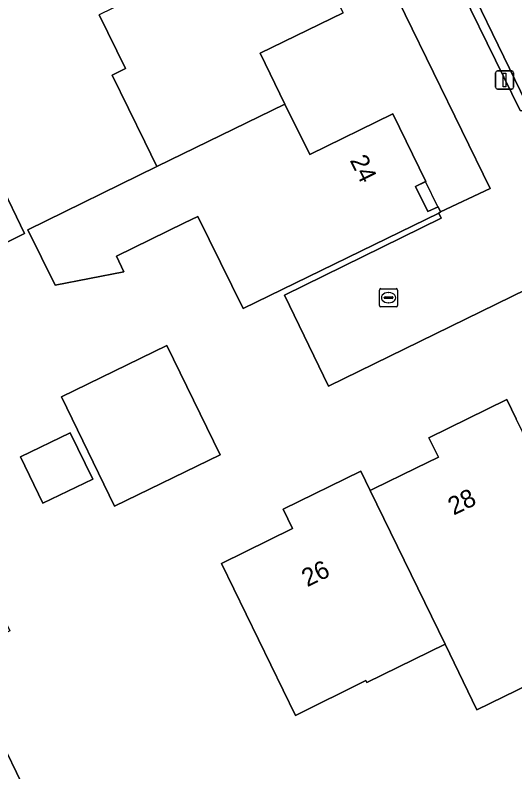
# Model space of a CAD drawing. Extents: x 160455 to 162082, y 388339 to 389736.
# Drawn here: x 160772.64 to 160800.3, y 388685.6 to 388727.48 of the extents above; entities that cross this region are included whole.
import ezdxf

# ---------------------------------------------------------------- set-up
doc = ezdxf.new("R2010")
doc.units = 0
for name, color, linetype in [('IMGEO_Erf', 7, 'Continuous'), ('IMGEO_Kolk', 7, 'Continuous'), ('IMGEO_Lichtmast', 7, 'Continuous'), ('IMGEO_Pand', 7, 'Continuous'), ('IMGEO_Pand_nummerreeks', 7, 'Continuous'), ('IMGEO_Pand_overbouw', 7, 'Continuous'), ('IMGEO_Rijbaan_lokaal_gesloten', 7, 'Continuous'), ('IMGEO_Voetpad_open', 7, 'Continuous')]:
    doc.layers.add(name, color=color, linetype=linetype)

msp = doc.modelspace()

# ---------------------------------------------------------------- linework, layer by layer
at = {"layer": 'IMGEO_Erf'}
for points in [[(160878.066, 388750), (160811.085, 388717.249), (160789.992, 388706.936), (160787.552, 388711.973), (160796.229, 388716.231), (160796.096, 388716.524), (160785.257, 388711.242), (160782.75, 388716.338), (160782.013, 388715.978), (160778.24, 388714.135), (160778.662, 388713.271), (160774.852, 388712.526), (160773.348, 388715.601), (160780.489, 388719.094), (160779.816, 388720.47), (160778.011, 388724.157), (160778.747, 388724.517), (160777.293, 388727.489)], [(160790.804, 388727.605), (160786.199, 388725.366), (160787.577, 388722.556), (160788.947, 388719.761), (160793.546, 388722.012), (160795.375, 388718.275), (160794.809, 388717.998), (160795.489, 388716.604), (160796.057, 388716.875), (160796.193, 388716.592), (160798.94, 388717.887), (160783.242, 388750)], [(160749.739, 388732.41), (160753.706, 388724.33), (160757.667, 388716.261), (160757.773, 388716.046), (160760.626, 388717.447), (160764.486, 388709.583), (160765.224, 388709.945), (160767.03, 388706.264), (160763.44, 388704.502), (160765.596, 388700.109), (160768.396, 388701.478), (160772.346, 388693.402), (160769.492, 388691.995), (160771.276, 388688.22), (160771.384, 388688.273), (160773.49, 388683.966)], [(160806.308, 388692.969), (160798.204, 388689.028), (160796.438, 388692.66), (160792.113, 388690.548), (160792.06, 388690.656), (160788.152, 388688.714), (160784.062, 388697.137), (160787.996, 388699.066), (160787.472, 388700.134), (160791.777, 388702.246), (160792.297, 388701.176), (160792.478, 388701.264), (160794.825, 388702.411), (160796.067, 388703.018), (160795.543, 388704.086), (160799.856, 388706.201), (160800.377, 388705.132)]]:
    msp.add_lwpolyline(points, dxfattribs=at)
for points in [[(160771.154, 388714.418), (160769.785, 388717.209), (160771.783, 388718.189), (160773.152, 388715.398)], [(160783.979, 388703.135), (160778.142, 388700.298), (160775.201, 388706.349), (160781.038, 388709.186)], [(160774.174, 388700.46), (160772.928, 388703.025), (160775.686, 388704.365), (160776.933, 388701.801)]]:
    msp.add_lwpolyline(points, close=True, dxfattribs=at)
at = {"layer": 'IMGEO_Kolk'}
for p, q in [((160792.813, 388711.412), (160792.813, 388712.264)), ((160792.888, 388712.338), (160793.74, 388712.338)), ((160793.814, 388712.264), (160793.814, 388711.412)), ((160793.072, 388711.832), (160793.072, 388711.844)), ((160793.115, 388711.881), (160793.513, 388711.881)), ((160793.301, 388712.118), (160793.326, 388712.118)), ((160793.556, 388711.844), (160793.556, 388711.832)), ((160793.51, 388711.795), (160793.112, 388711.795)), ((160793.324, 388711.558), (160793.299, 388711.558)), ((160793.74, 388711.338), (160792.888, 388711.338))]:
    msp.add_line(p, q, dxfattribs=at)
for points in [[(160792.813, 388711.412), (160792.813, 388712.264)], [(160792.888, 388712.338), (160793.74, 388712.338)], [(160793.814, 388712.264), (160793.814, 388711.412)], [(160793.74, 388711.338), (160792.888, 388711.338)]]:
    msp.add_lwpolyline(points, dxfattribs=at)
for centre, radius, start, end in [((160792.89, 388712.262), 0.0765, 91.552, 178.448), ((160792.89, 388712.262), 0.0765, 91.552, 178.448), ((160793.738, 388712.262), 0.0765, 1.552, 88.448), ((160793.738, 388712.262), 0.0765, 1.552, 88.448), ((160793.112, 388711.841), 0.0403, 85.8775, 175.7526), ((160793.109, 388711.831), 0.0366, 178.938, 274.7102), ((160793.513, 388711.838), 0.043, 264.8664, 352.4533), ((160793.517, 388711.843), 0.0386, 1.7309, 96.639), ((160792.89, 388711.414), 0.0765, 181.552, 268.448), ((160792.89, 388711.414), 0.0765, 181.552, 268.448), ((160793.738, 388711.414), 0.0765, 271.552, 358.448), ((160793.738, 388711.414), 0.0765, 271.552, 358.448)]:
    msp.add_arc(centre, radius, start, end, dxfattribs=at)
for centre, major_axis, ratio, start_param, end_param in [((160793.3, 388711.838), (-0.387, 0.002), 0.722429, 4.712389, 7.853982), ((160793.325, 388711.838), (-0.39, 0.002), 0.717154, 1.570796, 4.712389)]:
    msp.add_ellipse(centre, major_axis=major_axis, ratio=ratio, start_param=start_param, end_param=end_param, dxfattribs=at)
at = {"layer": 'IMGEO_Lichtmast'}
for p, q in [((160799.24, 388723.484), (160799.24, 388724.284)), ((160799.24, 388724.284), (160799.24, 388723.484)), ((160799.34, 388724.384), (160800.13, 388724.384)), ((160800.13, 388724.384), (160799.34, 388724.384)), ((160800.23, 388724.284), (160800.23, 388723.484)), ((160800.23, 388723.484), (160800.23, 388724.284)), ((160800.13, 388723.384), (160799.34, 388723.384)), ((160799.34, 388723.384), (160800.13, 388723.384))]:
    msp.add_line(p, q, dxfattribs=at)
msp.add_lwpolyline([(160799.66, 388724.259), (160799.81, 388724.259), (160799.81, 388723.509), (160799.66, 388723.509), (160799.66, 388724.259)], dxfattribs=at)
for centre, start, end in [((160799.34, 388724.284), 90, 180), ((160799.34, 388724.284), 90, 180), ((160800.13, 388724.284), 0, 90), ((160800.13, 388724.284), 360, 90), ((160799.34, 388723.484), 180, 270), ((160799.34, 388723.484), 180, 270), ((160800.13, 388723.484), 270, 0), ((160800.13, 388723.484), 270, 0)]:
    msp.add_arc(centre, 0.1, start, end, dxfattribs=at)
at = {"layer": 'IMGEO_Pand'}
for points in [[(160787.577, 388722.556), (160786.199, 388725.366), (160790.804, 388727.605), (160788.977, 388731.362), (160788.41, 388731.087), (160787.684, 388732.561), (160777.293, 388727.489), (160778.747, 388724.517), (160778.011, 388724.157), (160779.816, 388720.47), (160780.489, 388719.094)], [(160787.577, 388722.556), (160780.489, 388719.094), (160773.348, 388715.601), (160774.852, 388712.526), (160778.662, 388713.271), (160778.24, 388714.135), (160782.013, 388715.978), (160782.75, 388716.338), (160785.257, 388711.242), (160796.096, 388716.524), (160796.193, 388716.592), (160796.057, 388716.875), (160795.489, 388716.604), (160794.809, 388717.998), (160795.375, 388718.275), (160793.546, 388722.012), (160788.947, 388719.761)], [(160769.785, 388717.209), (160771.154, 388714.418), (160773.152, 388715.398), (160771.783, 388718.189)], [(160778.142, 388700.298), (160783.979, 388703.135), (160781.038, 388709.186), (160775.201, 388706.349)], [(160800.377, 388705.132), (160799.856, 388706.201), (160795.543, 388704.086), (160796.067, 388703.018), (160794.825, 388702.411), (160792.478, 388701.264), (160792.297, 388701.176), (160796.438, 388692.66), (160798.204, 388689.028), (160806.308, 388692.969), (160804.529, 388696.618)], [(160772.928, 388703.025), (160774.174, 388700.46), (160776.933, 388701.801), (160775.686, 388704.365)], [(160792.297, 388701.176), (160791.777, 388702.246), (160787.472, 388700.134), (160787.996, 388699.066), (160784.062, 388697.137), (160788.152, 388688.714), (160792.06, 388690.656), (160792.113, 388690.548), (160796.438, 388692.66)], [(160769.492, 388691.995), (160767.598, 388691.062), (160761.039, 388687.829), (160761.1, 388687.705), (160762.335, 388685.179), (160762.861, 388684.104), (160761.785, 388683.575), (160763.926, 388679.224), (160765.001, 388679.757), (160773.49, 388683.966), (160771.384, 388688.273), (160771.276, 388688.22)]]:
    msp.add_lwpolyline(points, close=True, dxfattribs=at)
at = {"layer": 'IMGEO_Pand_overbouw'}
msp.add_lwpolyline([(160795.357, 388718.266), (160794.809, 388717.998), (160795.489, 388716.604), (160796.041, 388716.867)], close=True, dxfattribs=at)
at = {"layer": 'IMGEO_Rijbaan_lokaal_gesloten'}
msp.add_lwpolyline([(160796.586, 388731.565), (160800.932, 388722.63), (160809.594, 388720.858), (160808.502, 388725.781)], dxfattribs=at)
at = {"layer": 'IMGEO_Voetpad_open'}
msp.add_lwpolyline([(160751.22, 388815.507), (160783.242, 388750), (160798.94, 388717.887), (160796.193, 388716.592), (160796.096, 388716.524), (160796.229, 388716.231), (160787.552, 388711.973), (160789.992, 388706.936), (160811.085, 388717.249), (160809.661, 388720.335), (160800.591, 388722.19), (160796.035, 388731.513), (160796.496, 388731.738)], dxfattribs=at)
msp.add_lwpolyline([(160815.673, 388723.851), (160809.594, 388720.858), (160800.932, 388722.63), (160796.586, 388731.565), (160796.496, 388731.738), (160796.035, 388731.513), (160800.591, 388722.19), (160809.661, 388720.335), (160815.893, 388723.403)], close=True, dxfattribs=at)

# ---------------------------------------------------------------- texts
at = {"layer": 'IMGEO_Pand_nummerreeks'}
for s, rotation, p in [('24', 296.0785, (160791.151, 388719.444)), ('28', 26.0696, (160796.912, 388699.773)), ('26', 26.0696, (160788.81, 388695.809))]:
    msp.add_text(s, height=1, rotation=rotation, dxfattribs=at).set_placement(p)

doc.saveas('drawing.dxf')
